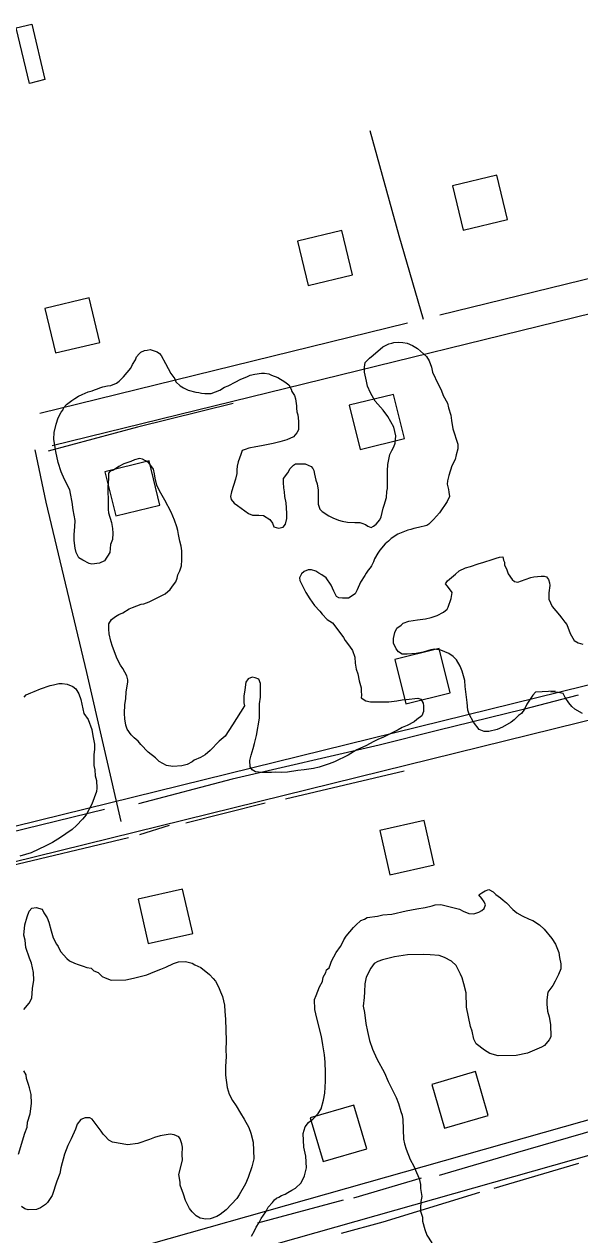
# Model space of a CAD drawing. Extents: x 3297753 to 3335611, y 652252 to 677623.
# Drawn here: x 3303269 to 3303757, y 674159 to 675220 of the extents above; entities that cross this region are included whole.
import ezdxf

# ---------------------------------------------------------------- set-up
doc = ezdxf.new("R2010")
doc.units = 0
for name, color, linetype in [('V-BLDG-OTLN', 7, 'Continuous'), ('V-ROAD-CNTR', 7, 'Continuous'), ('V-SITE-VEGE', 7, 'Continuous'), ('V-TOPO-SHOR', 7, 'Continuous')]:
    doc.layers.add(name, color=color, linetype=linetype)

msp = doc.modelspace()

# ---------------------------------------------------------------- linework, layer by layer
at = {"layer": 'V-BLDG-OTLN'}
for points in [[(3303275.6, 675220.1), (3303287.2, 675171.5), (3303273.6, 675168.2), (3303262, 675216.9)], [(3303654.1, 675039.5), (3303693, 675048.8), (3303683.7, 675087.7), (3303644.8, 675078.4)], [(3303518.2, 674991.1), (3303557.1, 675000.4), (3303547.8, 675039.3), (3303508.9, 675030)], [(3303296.5, 674931.9), (3303335.4, 674941.2), (3303326.1, 674980.1), (3303287.2, 674970.8)], [(3303593.1, 674895.6), (3303554.2, 674886.1), (3303563.8, 674847.3), (3303602.6, 674856.8)], [(3303378.6, 674837.4), (3303339.7, 674827.8), (3303349.3, 674789), (3303388.1, 674798.5)], [(3303603.8, 674624.4), (3303642.7, 674634), (3303633.1, 674672.8), (3303594.2, 674663.2)], [(3303620, 674522.1), (3303581, 674513.3), (3303589.8, 674474.3), (3303628.8, 674483.1)], [(3303408, 674462), (3303369, 674453.2), (3303377.8, 674414.2), (3303416.9, 674423)], [(3303637.9, 674252.3), (3303676.2, 674263.6), (3303665, 674301.9), (3303626.6, 674290.6)], [(3303531.3, 674223), (3303569.6, 674234.2), (3303558.3, 674272.6), (3303520, 674261.3)]]:
    msp.add_lwpolyline(points, close=True, dxfattribs=at)
at = {"layer": 'V-ROAD-CNTR'}
for points in [[(3303619.3, 674961.3), (3303598.1, 675034.5), (3303572.7, 675126.5)], [(3303965.9, 675046.3), (3303633.6, 674964.9)], [(3303973, 675017.2), (3303293.6, 674850.6)], [(3303605.3, 674957.9), (3303282.7, 674878.8)], [(3303278.4, 674846.9), (3303288, 674801.1), (3303323.8, 674651.7), (3303353.8, 674521.2)], [(3303010.3, 674455.3), (3304052.2, 674712)], [(3301875.7, 674135.6), (3301923.9, 674149.7), (3302004.8, 674177.6), (3302130.2, 674202.7), (3302342, 674257.5), (3302824.3, 674378.5), (3304059.4, 674682.9)], [(3304140.4, 674365.9), (3302754.4, 673973.9)], [(3304148.5, 674337), (3302762.8, 673945.1)]]:
    msp.add_lwpolyline(points, dxfattribs=at)
at = {"layer": 'V-SITE-VEGE'}
for points in [[(3303589.9, 674842.9), (3303591.6, 674846.5), (3303593.3, 674849.5), (3303594.4, 674852.8), (3303595.2, 674859.4), (3303593.3, 674866.8), (3303588.1, 674876.2), (3303584, 674881.9), (3303576.9, 674889.6), (3303572.8, 674897.1), (3303570.3, 674902.9), (3303569.5, 674907.3), (3303567.6, 674915), (3303567.6, 674919.6), (3303568.2, 674923.5), (3303572, 674927.3), (3303575.1, 674930), (3303583.6, 674937.2), (3303587.2, 674939.1), (3303589.1, 674939.9), (3303591.6, 674940.4), (3303593.5, 674941), (3303597.6, 674941.3), (3303601.2, 674941.2), (3303605, 674940.4), (3303609.7, 674938.5), (3303614.1, 674935.7), (3303616.8, 674933.5), (3303622.1, 674928.8), (3303624.5, 674925), (3303626.4, 674919.5), (3303627.2, 674915.1), (3303632.2, 674904.6), (3303634.9, 674899.7), (3303636.8, 674894.7)], [(3303398, 674792.3), (3303392.5, 674803), (3303387.9, 674811), (3303385.4, 674816), (3303384.1, 674822.3), (3303383.5, 674826.1), (3303382.4, 674830), (3303378.3, 674835.5), (3303375.6, 674837.4), (3303372.9, 674838.8), (3303370.1, 674839.4), (3303365.7, 674838.3), (3303362.7, 674836.9), (3303356.4, 674834.7), (3303352.2, 674832.3), (3303347.5, 674829.3), (3303344.5, 674828.2), (3303342.9, 674826.5), (3303342.9, 674821.9), (3303342.3, 674814.2), (3303342.3, 674809.8), (3303342.8, 674804), (3303342.8, 674794.7), (3303343.1, 674791.9), (3303345.5, 674783.4), (3303346.6, 674777.9), (3303346.8, 674774), (3303346.6, 674768.3), (3303344.9, 674764.1), (3303344.3, 674757), (3303339.6, 674749.6), (3303335.2, 674747.7), (3303328.4, 674746.9), (3303325.9, 674747.4), (3303320.4, 674750.2), (3303317.1, 674752.4), (3303314.7, 674757.1), (3303313.8, 674760.7), (3303313, 674767.5), (3303313, 674772.8), (3303313.6, 674779.6), (3303313.9, 674785.1), (3303312, 674794.5), (3303311.2, 674801.1), (3303309.8, 674808.8), (3303309, 674811.8), (3303304.4, 674821.1), (3303301.4, 674827.7), (3303298.9, 674836), (3303296.8, 674845.6), (3303296.2, 674848.9), (3303295.1, 674856.3), (3303295.4, 674862.1), (3303297.1, 674869.5), (3303298.8, 674875), (3303301.5, 674880), (3303302.9, 674881.9), (3303303.7, 674884.1), (3303306.2, 674886.8), (3303310.9, 674890.1), (3303313.4, 674892), (3303316.7, 674893.9), (3303320, 674895.6), (3303325.2, 674897.7), (3303328.8, 674898.8), (3303330.7, 674899.7), (3303333.4, 674900.5), (3303335.4, 674901.3), (3303338.1, 674902.1), (3303342, 674903.2), (3303345, 674903.5), (3303349.9, 674905.4), (3303352.4, 674907.3), (3303356.3, 674910.9), (3303362.6, 674918.5), (3303364, 674921.8), (3303366.8, 674925.9), (3303367.6, 674928.4), (3303369.8, 674931.2), (3303371.5, 674932.5), (3303374.5, 674934.2), (3303377, 674934.4), (3303379.7, 674935), (3303385.7, 674933), (3303387.9, 674931.4), (3303389.3, 674929.7), (3303392.9, 674922.8), (3303397.8, 674913.8), (3303401.1, 674909.1), (3303402.2, 674906.6), (3303406, 674903), (3303408.7, 674901.4), (3303412.9, 674899.4), (3303419.7, 674897.5), (3303422.2, 674897.2), (3303424.7, 674896.7), (3303427.4, 674896.4), (3303433.2, 674896.4), (3303437, 674897.7), (3303440.6, 674899.4), (3303444.7, 674901.8)], [(3303444.7, 674901.8), (3303448, 674903.2), (3303454.6, 674906.5), (3303458.5, 674908.7), (3303465.1, 674911.4), (3303467.3, 674912.5), (3303471.4, 674913.3), (3303477.2, 674914.1), (3303479.9, 674914.1), (3303483.8, 674913.5), (3303486, 674912.4), (3303491.5, 674910.5), (3303497.8, 674906.6), (3303501.1, 674903.9), (3303503.3, 674900.3), (3303503.8, 674898.1), (3303506.3, 674894.5), (3303507.1, 674891.8), (3303507.9, 674885.7), (3303507.9, 674883.5), (3303508.4, 674880.2), (3303509, 674877.7), (3303509.8, 674872.2), (3303509.8, 674864.6), (3303508.4, 674861.8), (3303505.4, 674858.5), (3303499.6, 674855.8), (3303493.2, 674853.9), (3303487.5, 674852.5), (3303477.3, 674850.6), (3303472.4, 674849.5), (3303466, 674848.5), (3303463, 674847.4), (3303460.3, 674846.5), (3303459.1, 674843), (3303456.7, 674836.4), (3303455.8, 674832.8), (3303455.5, 674829.5), (3303455.5, 674826.2), (3303454.4, 674821.3), (3303450.8, 674810.3), (3303450, 674806.2), (3303450.5, 674803.4), (3303453.3, 674800.1), (3303456.3, 674798.2), (3303465.9, 674791.3), (3303469.4, 674789.6), (3303474.9, 674789.6), (3303479.1, 674789.3), (3303484.5, 674785.8), (3303487, 674782.7), (3303488.1, 674779.4), (3303492.2, 674778.3), (3303496.3, 674779.1), (3303498.3, 674781.9), (3303499.4, 674786.8), (3303499.4, 674791.5), (3303498.9, 674800.6), (3303497.8, 674806.1), (3303497.5, 674810.2), (3303497, 674813.7), (3303496.7, 674818.4), (3303496.7, 674822), (3303500.3, 674826.9), (3303502.3, 674830.5), (3303505.3, 674833.5), (3303507.2, 674834.6), (3303515.5, 674834.6), (3303520.9, 674832.4), (3303522.3, 674830.7), (3303523.1, 674828.8), (3303523.7, 674825.8), (3303525, 674820.3), (3303526.1, 674817.2), (3303526.9, 674811.7), (3303526.9, 674799.4), (3303528.5, 674795), (3303530.5, 674792.8), (3303536.2, 674789.2), (3303539.8, 674787.3), (3303544.7, 674785.3), (3303548, 674784.5), (3303552.7, 674783.6), (3303559.3, 674783.4), (3303563.4, 674783.3), (3303565.3, 674782.8), (3303568.6, 674781.4), (3303570.5, 674780), (3303573.6, 674778.9), (3303575.5, 674780), (3303578, 674781.7), (3303581, 674785.5), (3303582.4, 674788.2), (3303584, 674795.9), (3303584.9, 674798.4), (3303586.8, 674805.3), (3303587.1, 674810.5), (3303587.7, 674813.2), (3303587.7, 674828.6), (3303588, 674834.1), (3303589.9, 674842.9)], [(3303636.8, 674894.7), (3303640.4, 674887.8), (3303641.4, 674883.7), (3303643.3, 674877.4), (3303643.9, 674872.7), (3303645.2, 674865.3), (3303649.6, 674852.1), (3303649.6, 674848), (3303648.2, 674842.5), (3303647.1, 674838.6), (3303644.3, 674832.9), (3303641.6, 674824.4), (3303640.4, 674819.7), (3303640.2, 674816.9), (3303641.2, 674812.3), (3303641.5, 674809.8), (3303642.3, 674806.2), (3303640.1, 674801.8), (3303633.5, 674791.7), (3303628.3, 674785.9), (3303624.1, 674781.8), (3303622.2, 674780.7), (3303615.1, 674778.8), (3303610.9, 674778), (3303608.2, 674777.2), (3303605.7, 674776.6), (3303596.9, 674773.1), (3303591.1, 674769.3), (3303588.6, 674766.8), (3303585.9, 674764.6), (3303581.2, 674759.1), (3303579.3, 674756.4), (3303576.5, 674751.4), (3303575.4, 674748.7), (3303573.7, 674745.4), (3303572.6, 674743.5), (3303571, 674741.6), (3303569.1, 674738.8), (3303568, 674736.9), (3303564.1, 674730.9), (3303561.3, 674724.3), (3303559.4, 674720.7), (3303553.6, 674717.1), (3303548.4, 674716.9), (3303545.1, 674717.2), (3303543.2, 674718.3), (3303540.7, 674723), (3303538.5, 674728.5), (3303534.1, 674734.8), (3303530.3, 674737.5), (3303527.6, 674738.9), (3303524.8, 674740.6), (3303521, 674741.7), (3303518.2, 674741.7), (3303514.7, 674740.3), (3303512.4, 674738.4), (3303510.5, 674734.8), (3303510.8, 674732.4), (3303516.3, 674721.9), (3303519.8, 674716.4), (3303523.9, 674710.6), (3303528.3, 674705.7), (3303530.5, 674702.9), (3303534.9, 674698.2), (3303539.5, 674695.2), (3303546.1, 674686.9), (3303549.1, 674682.5), (3303550.8, 674679.8), (3303554.6, 674674.8), (3303557.1, 674671.2), (3303559.2, 674665.2), (3303559.5, 674660), (3303560.3, 674654.8), (3303561.7, 674650.6), (3303563, 674644.6), (3303564.7, 674638.3), (3303564.7, 674635.5), (3303564.9, 674631.9), (3303564.6, 674629.7), (3303568.8, 674627), (3303572.9, 674626.1), (3303589.1, 674626.1), (3303596, 674626.9), (3303600.6, 674627.7), (3303604.2, 674628), (3303614.4, 674629.3), (3303617.1, 674628.5), (3303619, 674624.9), (3303619.3, 674622.7), (3303619.3, 674617.5), (3303617.9, 674613.9), (3303613.5, 674610.6), (3303611.3, 674608.7), (3303605, 674605.4), (3303600.6, 674603.5), (3303597.3, 674601.6), (3303584.3, 674595.1), (3303579.4, 674593.1), (3303575.3, 674591), (3303569.5, 674587.7), (3303560.9, 674583.9)], [(3303560.9, 674583.9), (3303557.9, 674582.2), (3303553.2, 674579.2), (3303541.4, 674573.5), (3303536.5, 674571.6), (3303527.9, 674568.8), (3303523, 674567.7), (3303514.7, 674566.4), (3303509.2, 674565.9), (3303500.2, 674564.5), (3303494.4, 674564.2), (3303489.7, 674564.3), (3303485.9, 674564), (3303477.4, 674564), (3303471.9, 674564.6), (3303469.1, 674566.5), (3303467.2, 674569), (3303466.9, 674574.8), (3303468.1, 674579.2), (3303470, 674585.2), (3303471.1, 674589.6), (3303473, 674596.5), (3303475.6, 674611.8), (3303475.6, 674624.2), (3303476.4, 674630.2), (3303476.5, 674642.3), (3303474.8, 674645.9), (3303471.8, 674647), (3303469.1, 674647.6), (3303465.5, 674646.2), (3303463.6, 674643.2), (3303462.7, 674636.6), (3303461.9, 674631.1), (3303461.9, 674625.3), (3303462.4, 674622.6), (3303451.9, 674605.9), (3303445.3, 674596), (3303440.1, 674591.6), (3303432.3, 674583.4), (3303427.7, 674579.5), (3303423.8, 674577.4), (3303418.3, 674574.9), (3303416.4, 674573.5), (3303412, 674571.1), (3303407.3, 674570), (3303399.6, 674569.5), (3303393.8, 674570.3), (3303387.5, 674573.9), (3303384.2, 674576.9), (3303377.9, 674582.1), (3303371.4, 674588.8), (3303368.9, 674591.5), (3303365.6, 674594.5), (3303362.9, 674597.3), (3303359.3, 674602), (3303358.2, 674605.6), (3303357.4, 674611.3), (3303357.1, 674616), (3303357.4, 674623.7), (3303358.3, 674628.6), (3303358.6, 674635), (3303360, 674643.2), (3303360, 674645.4), (3303359.2, 674649), (3303355.6, 674655.3), (3303353.4, 674658.3), (3303350.7, 674663.8), (3303346.6, 674674.6), (3303345.2, 674679.2), (3303343.6, 674685.6), (3303343.3, 674689.7), (3303343.3, 674694.4), (3303345.5, 674698.2), (3303349.1, 674700.9), (3303352.2, 674702.6), (3303355.5, 674704.2), (3303361.2, 674707.5), (3303364, 674708.9), (3303371.7, 674711.6), (3303373.9, 674712.1), (3303378.6, 674713.8), (3303382.1, 674715.4), (3303390.4, 674719.5), (3303392.6, 674720.9), (3303397, 674724.7), (3303400, 674728.6), (3303402, 674731.3), (3303403.3, 674734.6), (3303403.9, 674737.3), (3303405.6, 674740.9), (3303407.2, 674745.3), (3303407.5, 674750.5), (3303407.5, 674753.3), (3303407.3, 674758.5), (3303406.7, 674762.6), (3303405.6, 674767), (3303404.5, 674772.8), (3303403.7, 674776.4), (3303402.9, 674779.4), (3303401, 674785.2), (3303398, 674792.3)], [(3303601.6, 674695), (3303606.6, 674696.7), (3303614, 674698), (3303621.2, 674698.8), (3303626.1, 674699.9), (3303631.3, 674701.8), (3303637.1, 674704.6), (3303640.1, 674707.3), (3303641, 674709.2), (3303643.7, 674716.6), (3303644.6, 674721.8), (3303643.2, 674724), (3303640.2, 674727.9), (3303638.6, 674729.6), (3303640.5, 674732.3), (3303644.1, 674735), (3303647.4, 674738.1), (3303650.7, 674740.8), (3303656.2, 674743.5), (3303660.6, 674744.6), (3303667.5, 674747.1), (3303672.4, 674748.4), (3303679.6, 674750.9), (3303683.1, 674752), (3303686.2, 674752.8), (3303688.9, 674753.1), (3303689.7, 674750.3), (3303690.5, 674748.4), (3303690.5, 674746.2), (3303692.4, 674741.8), (3303693.8, 674738.2), (3303697.1, 674733.2), (3303699.3, 674731.6), (3303702.3, 674731), (3303708.6, 674733.2), (3303713.6, 674735.1), (3303716.1, 674735.7), (3303722.7, 674736.2), (3303725.4, 674736.2), (3303727.3, 674735.6), (3303729.2, 674733.4), (3303730.1, 674730.4), (3303730.3, 674728.2), (3303729.5, 674721.6), (3303729.5, 674716.1), (3303732.2, 674709.8), (3303738.8, 674702.1), (3303740.7, 674699.3), (3303743.4, 674695.8), (3303745.3, 674693.8), (3303748.1, 674686.1), (3303751.6, 674679.8), (3303755.2, 674677.9), (3303759.3, 674676.7)], [(3303758.9, 674616), (3303752.3, 674619.6), (3303749.6, 674622.1), (3303746.8, 674625.1), (3303743.8, 674629.8), (3303741.9, 674633.4), (3303739.1, 674633.9), (3303733.6, 674634.8), (3303731.2, 674634.8), (3303734.8, 674635.3), (3303717.7, 674634.5), (3303715.2, 674631.8), (3303710, 674624.1), (3303708.1, 674619.7), (3303705.3, 674615.9), (3303702.8, 674614), (3303699, 674610.4), (3303696.2, 674608.2), (3303688.8, 674603.8), (3303684.1, 674601.7), (3303676.7, 674600), (3303672.6, 674600), (3303668.2, 674601.7), (3303663.2, 674608.3), (3303659.4, 674615.2), (3303658.3, 674618.8), (3303657.8, 674625.4), (3303657, 674630.3), (3303655.9, 674639.4), (3303655.6, 674644.9), (3303653.2, 674652.9), (3303651.5, 674657.5), (3303648.3, 674663), (3303645.5, 674665.8), (3303641.7, 674668.5), (3303634.6, 674671.3), (3303629.1, 674672.2), (3303625.8, 674671.6), (3303619.2, 674669.7), (3303613.1, 674668.6), (3303605.1, 674667.8), (3303600.7, 674667.8), (3303597.4, 674669.8), (3303595.3, 674672.5), (3303593.1, 674677.5), (3303593.1, 674681.6), (3303594.2, 674686.8), (3303595.9, 674690.7), (3303599.7, 674693.4), (3303601.6, 674695)], [(3303269, 674630.3), (3303270.9, 674632.2), (3303274.8, 674634.1), (3303277.8, 674635.2), (3303283.3, 674637.6), (3303291.8, 674640.4), (3303294.8, 674640.9), (3303299.5, 674642.3), (3303302.3, 674642.3), (3303306.6, 674641.7), (3303311.6, 674639.5), (3303314.3, 674637.6), (3303317.1, 674633.2), (3303318.7, 674628.2), (3303321.4, 674615.8), (3303325.2, 674610.6), (3303328.5, 674601.8), (3303329.3, 674596.3), (3303330.7, 674588.9), (3303330.7, 674584.5), (3303330.1, 674579.5), (3303330.1, 674570.2), (3303330.9, 674566.6), (3303331.4, 674561.1), (3303332.5, 674557), (3303332.8, 674550.4), (3303332.5, 674547.6), (3303328.3, 674536.4), (3303323.4, 674527.1), (3303320.3, 674523.2), (3303314.8, 674517.7), (3303311, 674514.2), (3303305.5, 674510.3), (3303300.8, 674507.3), (3303293.9, 674502.7), (3303287.9, 674500), (3303275.2, 674493.7), (3303265.3, 674490.7)], [(3303613.5, 674444.6), (3303621, 674445.7), (3303627.1, 674447.2), (3303629.7, 674448.2), (3303634.6, 674448.3), (3303648.8, 674444.8), (3303651, 674444.4), (3303654.2, 674442.7), (3303659.1, 674440.6), (3303663.5, 674440.3), (3303667.9, 674441.8), (3303670.5, 674443.2), (3303672.6, 674445), (3303673.9, 674448.1), (3303672.5, 674450.7), (3303670.6, 674453.8), (3303667.9, 674456.8), (3303670.5, 674458.6), (3303673.5, 674460.5), (3303676.6, 674461.5), (3303680.6, 674459.4), (3303682.9, 674457.2), (3303686.9, 674454.3), (3303689.2, 674452.1), (3303692.3, 674450), (3303697.8, 674444), (3303701.4, 674441), (3303705.9, 674438.5), (3303712.2, 674435.6), (3303715.3, 674434.4), (3303721.1, 674430.6), (3303725.2, 674426.7), (3303732.1, 674418.5), (3303735.3, 674413.8), (3303738.2, 674406.4), (3303738.7, 674402), (3303739.8, 674396.3), (3303739.9, 674391.9), (3303737.9, 674387), (3303734.9, 674381.1), (3303732.8, 674377.5), (3303728.6, 674371.7), (3303727.5, 674365), (3303727.6, 674361.1), (3303728.2, 674354.9), (3303729.7, 674350.1), (3303730.8, 674343.1), (3303731.1, 674332.5), (3303729.8, 674329.8), (3303725.6, 674324.8), (3303723, 674323.4), (3303710.8, 674318.2), (3303700.7, 674316.2), (3303684.8, 674315.7), (3303677.7, 674317.7), (3303672.8, 674320.6), (3303665.5, 674326.2), (3303663.7, 674330.5), (3303662.1, 674337.5), (3303660.7, 674341.5), (3303657.1, 674358.5), (3303656.7, 674370.9), (3303654.7, 674378.8), (3303653.3, 674384), (3303651.8, 674387.5), (3303648.1, 674394.9), (3303644, 674398.7), (3303637.7, 674402.1), (3303633.3, 674403.7), (3303625.3, 674404.4), (3303619.6, 674404.6), (3303605.5, 674404.2), (3303594, 674402.6), (3303583.5, 674400), (3303579.2, 674398.6), (3303576.1, 674396.7), (3303573.2, 674392.7), (3303569, 674384.6), (3303567.8, 674378.8), (3303567.6, 674371.8), (3303567.3, 674366.9), (3303566.6, 674359.4), (3303567.7, 674353.7), (3303568.9, 674344), (3303570.4, 674337), (3303572, 674329.1), (3303574.8, 674321.7), (3303578.6, 674313), (3303585.1, 674300.8), (3303588.4, 674293.4), (3303595.5, 674279.1), (3303597.4, 674273.9), (3303599.4, 674266.9), (3303600.8, 674263.8), (3303601.3, 674259.9), (3303601.8, 674242.7), (3303602.8, 674238.7), (3303604.3, 674233.9), (3303607.7, 674224.8), (3303610.9, 674219.1), (3303613.3, 674213.5)], [(3303268.6, 674356.3), (3303273.3, 674361.8), (3303275.8, 674366.3), (3303276.4, 674374.7), (3303277.5, 674382.2), (3303277.3, 674388.8), (3303275.3, 674397.1), (3303273.8, 674401.5), (3303270.5, 674410.7), (3303269.9, 674417.2), (3303268.8, 674421.6), (3303269.5, 674430.5), (3303271.5, 674437.6), (3303273.5, 674442.5), (3303275.6, 674445.2), (3303279.6, 674445.8), (3303284.9, 674444.2), (3303286.4, 674441.1), (3303289.1, 674436.8), (3303290.6, 674432.9), (3303292.6, 674425.4)], [(3303468.5, 674157.6), (3303471, 674162.5), (3303472.7, 674165.6), (3303475.2, 674169.7), (3303476.9, 674173.3), (3303481.1, 674179.1), (3303483.2, 674183.2), (3303487, 674187.2), (3303488.7, 674189.5), (3303490.5, 674190.9), (3303492.6, 674191.8), (3303494.8, 674193.2), (3303497.9, 674194.6), (3303500.5, 674196), (3303503.9, 674197.9), (3303507, 674199.7), (3303512.1, 674204.3), (3303515, 674210.6), (3303516.6, 674217.7), (3303516.3, 674227.8), (3303514.3, 674235.7), (3303513.9, 674247.6), (3303515.5, 674253.4), (3303518.5, 674257.4), (3303520.2, 674258.8), (3303522.4, 674260.2), (3303527.1, 674265.2), (3303529.6, 674269.2), (3303531.6, 674276.8), (3303532.7, 674283), (3303533.3, 674293.6), (3303533.5, 674301.1), (3303533.2, 674310.3), (3303532.6, 674316.5), (3303531, 674325.3), (3303529.9, 674332.7), (3303525.9, 674348.9), (3303524, 674356.4), (3303523.7, 674365.2), (3303525.3, 674368.8), (3303528.2, 674376.4), (3303530.7, 674380.8), (3303531.5, 674384.8), (3303533.6, 674388.9), (3303534.4, 674391.1), (3303536.5, 674392.9), (3303537.8, 674396), (3303538.6, 674398.7), (3303542.8, 674406.3), (3303546.6, 674411.7), (3303548.2, 674414.9), (3303549.5, 674417.6), (3303551.6, 674420.7), (3303558, 674428.4), (3303560.1, 674430.2), (3303564.4, 674434.3), (3303567.5, 674435.7), (3303570.1, 674437.1), (3303578.9, 674438.3), (3303583.7, 674439.3), (3303591.6, 674440), (3303604.3, 674443), (3303613.5, 674444.6)], [(3303292.6, 674425.4), (3303294.5, 674419.3), (3303297.3, 674413.6), (3303298.7, 674411.5), (3303301, 674407.1), (3303306.5, 674401.1), (3303308.8, 674399), (3303313.2, 674396.9), (3303316.4, 674395.7), (3303320.8, 674394.5), (3303323.9, 674393.3), (3303327.9, 674392.5), (3303330.2, 674390.4), (3303333.8, 674388.7), (3303337.4, 674385.3), (3303340.1, 674384), (3303345.4, 674382), (3303358.2, 674382.4), (3303364.8, 674383.9)], [(3303364.8, 674383.9), (3303376.6, 674386.9), (3303383.6, 674389.7), (3303388.8, 674391.6), (3303393.2, 674393.5), (3303400.1, 674396.8), (3303404.5, 674398.3), (3303410.7, 674398.5), (3303416.5, 674396.9), (3303418.7, 674395.6), (3303424.1, 674393.1), (3303431.7, 674387.2), (3303434.9, 674383.7), (3303436.8, 674381.2), (3303439.6, 674376.4), (3303441.4, 674372), (3303442.9, 674367.7), (3303444.9, 674360.2), (3303445.1, 674354.5), (3303445.7, 674347.9), (3303446.2, 674328.9), (3303446, 674321), (3303446.2, 674315.3), (3303445.6, 674306.4), (3303445.8, 674298.9), (3303447, 674287.9), (3303448.9, 674282.3), (3303451.8, 674276.6), (3303455, 674271.9), (3303458.7, 674265.4), (3303462, 674260.2), (3303466.1, 674252.8), (3303468, 674248), (3303470, 674240.1), (3303470.5, 674225.6), (3303468.9, 674218.5), (3303465.7, 674209.1), (3303463.2, 674203.7), (3303457.7, 674193.9), (3303455.6, 674190.7), (3303446.2, 674180.7), (3303441, 674176.6), (3303438, 674174.8), (3303432.3, 674172.8), (3303428.4, 674172.7), (3303423.5, 674173.5), (3303419.9, 674175.6), (3303416.3, 674179), (3303414, 674182), (3303410.7, 674189), (3303408.8, 674194.6), (3303405.9, 674202.5), (3303405.8, 674205.1), (3303404.7, 674211.7), (3303407.9, 674224.2), (3303407.7, 674229.4), (3303408, 674235.6), (3303407.4, 674238.7), (3303406, 674243.1), (3303404.6, 674244.8), (3303400.6, 674246.4), (3303397.1, 674247.2), (3303388.3, 674245.6), (3303383.5, 674244.2), (3303379.1, 674242.3), (3303368.6, 674238.9), (3303359.8, 674237.7), (3303355, 674238.5), (3303346.5, 674240), (3303343.4, 674241.7), (3303339.8, 674245.5), (3303338.4, 674247.2), (3303336.5, 674249.8), (3303328.7, 674260.2), (3303326.5, 674261.5), (3303322.5, 674261.3), (3303318.6, 674259.9), (3303315.6, 674255.8), (3303314, 674251.4), (3303310.3, 674242.9), (3303307.4, 674237.1), (3303304.5, 674229.5), (3303301.3, 674217.5), (3303300.2, 674212.6), (3303297.7, 674205.9), (3303293.7, 674193.4), (3303289.4, 674187.1), (3303287.7, 674185.3), (3303283.4, 674182.6), (3303279.9, 674181.1), (3303272.4, 674180.9), (3303269.7, 674181.7), (3303266.6, 674183.8)], [(3303263.9, 674229.6), (3303269.6, 674247.9), (3303271.6, 674253.2), (3303271.9, 674257.6), (3303274.4, 674264.8), (3303275.4, 674274.1), (3303275.2, 674282), (3303273.7, 674287.7), (3303272.7, 674290.7), (3303271.2, 674296), (3303270.7, 674299.1), (3303268.8, 674302.5)], [(3303613.3, 674213.5), (3303615.7, 674208.2), (3303616.7, 674203), (3303616.8, 674199.5), (3303617.9, 674192.4), (3303617.1, 674188), (3303616.9, 674181.8), (3303616.9, 674179.6), (3303618.4, 674174.4), (3303618.5, 674170.8), (3303620.5, 674163.4), (3303622.4, 674158.6), (3303626.6, 674151.7), (3303628.5, 674147.3), (3303631.7, 674142.5), (3303633.1, 674140.8), (3303635.9, 674136.5), (3303636.8, 674134.3)]]:
    msp.add_lwpolyline(points, dxfattribs=at)
at = {"layer": 'V-TOPO-SHOR'}
for p, q in [((3303602.3, 674565.3), (3303498.2, 674540.9)), ((3303480.5, 674537.4), (3303410.9, 674519.7)), ((3303396.3, 674517.8), (3303370.2, 674509.5)), ((3303360.5, 674506.9), (3303250.2, 674480.7)), ((3303755.4, 674221.3), (3303681, 674199.4)), ((3303617.3, 674208.4), (3303557.9, 674190.9)), ((3303549, 674189.1), (3303473.7, 674169))]:
    msp.add_line(p, q, dxfattribs=at)
for points in [[(3303452.4, 674887.6), (3303368.4, 674866.9), (3303290, 674845.7)], [(3303755, 674631.9), (3303707, 674619.4), (3303631.8, 674601.1), (3303580.6, 674588), (3303451.5, 674558.3), (3303369.4, 674536.8)], [(3303339.4, 674531.6), (3303226.9, 674504.1), (3303124.3, 674478.7), (3303015.5, 674454)], [(3303858.3, 674277.7), (3303806, 674261), (3303699.7, 674230.3), (3303633.2, 674211)], [(3303668.6, 674195.9), (3303583.7, 674170.1), (3303547.2, 674159.9)]]:
    msp.add_lwpolyline(points, dxfattribs=at)

doc.saveas('drawing.dxf')
